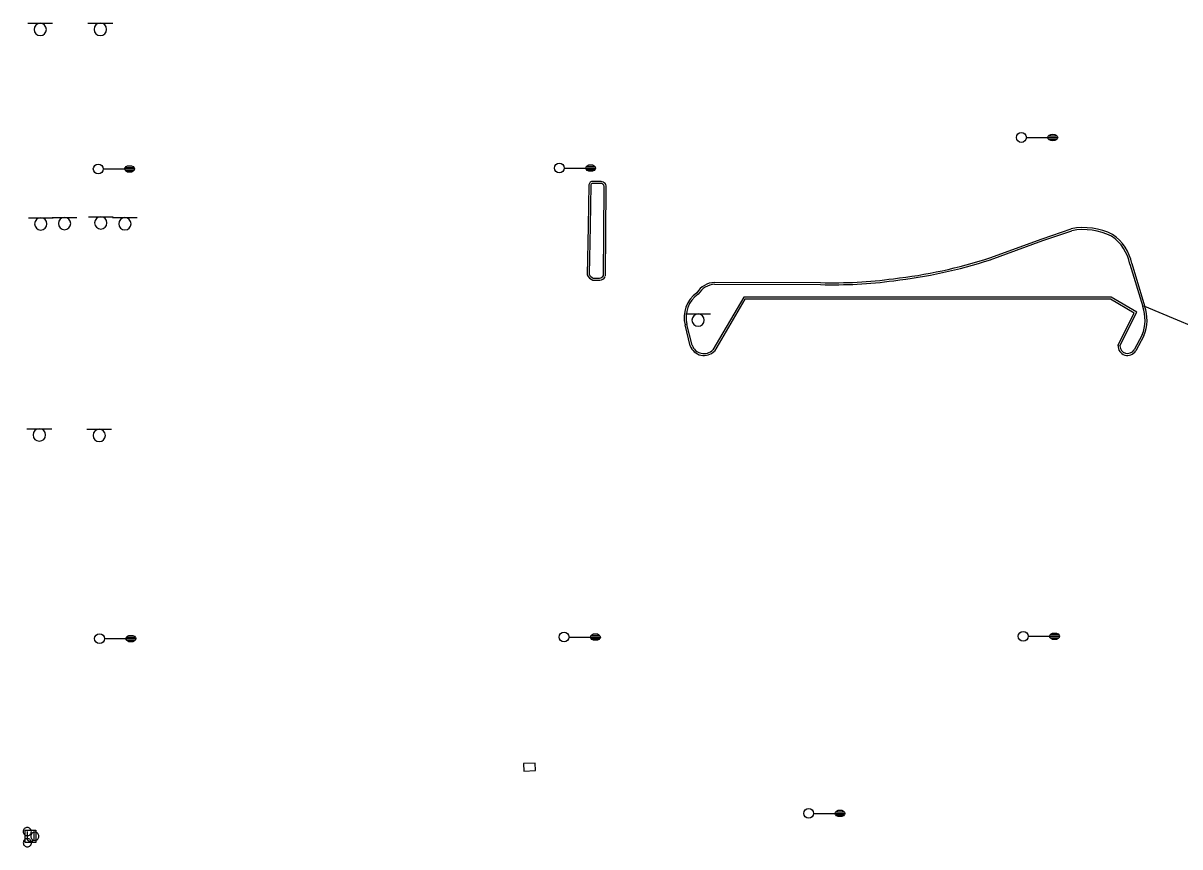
# Model space of a CAD drawing. Extents: x 2145380 to 2156929, y 139568 to 149130.
# Drawn here: x 2146559.4 to 2146909.9, y 143374.1 to 143623.4 of the extents above; entities that cross this region are included whole.
import ezdxf

# ---------------------------------------------------------------- set-up
doc = ezdxf.new("R2010")
doc.units = 0
for name, color, linetype in [('TOPO_Asphalt', 7, 'Continuous'), ('TOPO_Curb Back', 7, 'Continuous'), ('TOPO_DRAIN_Inlet Grate', 7, 'Continuous'), ('TOPO_Light Pole', 7, 'Continuous'), ('TOPO_Misc', 7, 'Continuous'), ('TOPO_Sign', 7, 'Continuous')]:
    doc.layers.add(name, color=color, linetype=linetype)

# ---------------------------------------------------------------- blocks, each defined once
blk = doc.blocks.new('LP')
at = {"layer": 'TOPO_Light Pole'}
blk.add_line((3.81, 0), (20.32, 0), dxfattribs=at)
for points in [[(20.32, 0), (27.94, 0)], [(20.32, 0), (23.5, 0)], [(20.83, 1.27), (27.43, 1.27)], [(20.83, 1.27), (23.5, 1.27)], [(23.71, 1.27), (27.43, 1.27)], [(23.71, 0), (27.94, 0)], [(20.83, -1.27), (27.43, -1.27)], [(20.83, -1.27), (23.5, -1.27)], [(23.71, -1.27), (27.43, -1.27)]]:
    blk.add_lwpolyline(points, dxfattribs=at)
blk.add_circle((0, 0), 3.81, dxfattribs=at)
blk.add_ellipse((24.13, 0), major_axis=(3.81, 0), ratio=0.666667, dxfattribs=at)
blk = doc.blocks.new('POST')
at = {"layer": 'TOPO_Misc'}
for start, end in [(89.99996, 180.00004), (179.99996, 270.00004), (359.99996, 90.00004), (269.99996, 0.00004)]:
    blk.add_arc((-0.01, 0.03), 3.16, start, end, dxfattribs=at)

msp = doc.modelspace()

# ---------------------------------------------------------------- linework, layer by layer
at = {"layer": 'TOPO_Asphalt'}
msp.add_lwpolyline([(2146930.6, 143535.14), (2146923.4, 143527.56), (2146899.27, 143537.66)], dxfattribs=at)
at = {"layer": 'TOPO_Curb Back'}
for points in [[(2146730.87, 143574.5), (2146730.61, 143562.01), (2146730.31, 143547.27)], [(2146731.47, 143574.46), (2146731.21, 143562), (2146730.92, 143547.41)], [(2146734.54, 143574.91), (2146732.09, 143574.91)], [(2146734.56, 143575.51), (2146732.13, 143575.51)], [(2146735.25, 143546.83), (2146735.47, 143573.62)], [(2146735.85, 143546.83), (2146736.07, 143573.55)], [(2146852.28, 143552.38), (2146868.22, 143558.16), (2146876.99, 143561.19)], [(2146852.47, 143551.82), (2146868.42, 143557.6), (2146877.14, 143560.61)], [(2146894.76, 143550.48), (2146898.64, 143537.63)], [(2146895.34, 143550.63), (2146899.21, 143537.81)], [(2146732.06, 143545.61), (2146734.14, 143545.65)], [(2146732.18, 143546.21), (2146734.09, 143546.25)], [(2146768.93, 143544.98), (2146801.07, 143544.9)], [(2146768.93, 143544.38), (2146801.06, 143544.3)], [(2146891.74, 143525.71), (2146896.84, 143535.91), (2146889.08, 143540.44), (2146835.19, 143540.47), (2146777.78, 143540.48), (2146768.42, 143524.54)], [(2146891.14, 143525.85), (2146896.06, 143535.67), (2146888.91, 143539.84), (2146835.19, 143539.87), (2146778.12, 143539.88), (2146768.9, 143524.18)], [(2146761.56, 143525.79), (2146759.99, 143532.07)], [(2146762.14, 143525.96), (2146760.57, 143532.21)], [(2146898.47, 143529.03), (2146896, 143524.5)], [(2146899.01, 143528.78), (2146896.52, 143524.19)]]:
    msp.add_lwpolyline(points, dxfattribs=at)
for centre, radius, start, end in [((2146731.99, 143574.39), 1.13, 83.0243, 174.6812), ((2146731.99, 143574.39), 0.528, 79.7937, 172.7766), ((2146734.45, 143573.86), 1.05, 346.4563, 85.0137), ((2146734.45, 143573.86), 1.65, 349.1076, 86.0226), ((2146880.71, 143541.89), 19.65, 63.3191, 100.905), ((2146880.71, 143541.89), 19.05, 63.442, 100.7777), ((2146881.62, 143547.92), 13.98, 11.1624, 55.5487), ((2146881.62, 143547.92), 13.38, 11.0368, 55.3748), ((2146806.51, 143693.13), 148, 276.4459, 288.0147), ((2146806.51, 143693.13), 148.6, 276.4484, 288.0186), ((2146733.48, 143548.85), 3.54, 206.591, 246.3288), ((2146733.48, 143548.85), 2.94, 209.3553, 243.8819), ((2146733.83, 143548.03), 1.8, 278.538, 325.3079), ((2146733.83, 143548.03), 2.4, 277.5286, 325.3079), ((2146804.9, 143681.27), 137.03, 268.3942, 277.6727), ((2146804.9, 143681.27), 136.43, 268.3909, 277.6754), ((2146769.41, 143537.97), 7.02, 94.1088, 146.5713), ((2146769.41, 143537.97), 6.42, 94.1088, 147.5605), ((2146768.9, 143534.35), 9.2, 125.5429, 194.4061), ((2146768.9, 143534.35), 8.6, 124.7958, 194.4187), ((2146887.22, 143533.56), 12.12, 338.0458, 19.5788), ((2146887.22, 143533.56), 12.72, 337.8885, 19.5131), ((2146765.72, 143527.2), 4.39, 198.8384, 316.4269), ((2146765.72, 143527.2), 3.79, 199.2046, 315.4214), ((2146894.06, 143525.75), 2.91, 178.0949, 327.6573), ((2146894.06, 143525.75), 2.31, 181.1653, 327.1922)]:
    msp.add_arc(centre, radius, start, end, dxfattribs=at)
at = {"layer": 'TOPO_DRAIN_Inlet Grate'}
msp.add_lwpolyline([(2146711.19, 143396.97), (2146714.64, 143397.13), (2146714.54, 143399.4), (2146711.08, 143399.25)], close=True, dxfattribs=at)
at = {"layer": 'TOPO_Misc'}
for p, q in [((2146560.67, 143378.66), (2146560.67, 143376.26)), ((2146562.75, 143376.26), (2146562.75, 143378.67))]:
    msp.add_line(p, q, dxfattribs=at)
msp.add_lwpolyline([(2146560.08, 143375.35), (2146560.08, 143379.11), (2146563.34, 143379.11), (2146563.34, 143375.35), (2146560.08, 143375.35)], dxfattribs=at)
msp.add_arc((2146561.71, 143377.08), 1.32, 218.3412, 322.0625, dxfattribs=at)
at = {"layer": 'TOPO_Sign'}
for points in [[(2146560.89, 143623.4), (2146568.39, 143623.41)], [(2146564.64, 143623.4), (2146564.64, 143623.4)], [(2146579.09, 143623.44), (2146586.58, 143623.45)], [(2146582.84, 143623.44), (2146582.84, 143623.44)], [(2146562.78, 143621.54), (2146562.78, 143621.54)], [(2146564.64, 143619.67), (2146564.64, 143619.67)], [(2146566.51, 143621.54), (2146566.51, 143621.54)], [(2146580.97, 143621.57), (2146580.97, 143621.57)], [(2146582.84, 143619.71), (2146582.84, 143619.71)], [(2146584.7, 143621.57), (2146584.7, 143621.57)], [(2146561.03, 143564.54), (2146568.52, 143564.55)], [(2146564.78, 143564.54), (2146564.78, 143564.54)], [(2146568.26, 143564.65), (2146575.76, 143564.65)], [(2146572.01, 143564.65), (2146572.01, 143564.65)], [(2146579.22, 143564.83), (2146586.72, 143564.83)], [(2146581.11, 143562.96), (2146581.11, 143562.96)], [(2146582.97, 143564.83), (2146582.97, 143564.83)], [(2146584.84, 143562.96), (2146584.84, 143562.96)], [(2146586.54, 143564.58), (2146594.03, 143564.59)], [(2146590.29, 143564.58), (2146590.29, 143564.58)], [(2146562.91, 143562.68), (2146562.91, 143562.68)], [(2146564.78, 143560.81), (2146564.78, 143560.81)], [(2146566.64, 143562.68), (2146566.64, 143562.68)], [(2146570.15, 143562.78), (2146570.15, 143562.78)], [(2146572.01, 143560.91), (2146572.01, 143560.91)], [(2146573.88, 143562.78), (2146573.88, 143562.78)], [(2146582.97, 143561.09), (2146582.97, 143561.09)], [(2146588.42, 143562.71), (2146588.42, 143562.71)], [(2146590.29, 143560.84), (2146590.29, 143560.84)], [(2146592.16, 143562.71), (2146592.16, 143562.71)], [(2146760.19, 143535.41), (2146767.68, 143535.41)], [(2146763.94, 143535.41), (2146763.94, 143535.41)], [(2146762.07, 143533.54), (2146762.07, 143533.54)], [(2146763.94, 143531.67), (2146763.94, 143531.67)], [(2146765.81, 143533.54), (2146765.81, 143533.54)], [(2146560.61, 143500.63), (2146568.1, 143500.64)], [(2146564.36, 143500.63), (2146564.36, 143500.63)], [(2146578.77, 143500.5), (2146586.26, 143500.51)], [(2146582.52, 143500.5), (2146582.52, 143500.5)], [(2146562.49, 143498.76), (2146562.49, 143498.76)], [(2146564.36, 143496.89), (2146564.36, 143496.89)], [(2146566.23, 143498.76), (2146566.23, 143498.76)], [(2146580.65, 143498.63), (2146580.65, 143498.63)], [(2146582.52, 143496.77), (2146582.52, 143496.77)], [(2146584.39, 143498.63), (2146584.39, 143498.63)]]:
    msp.add_lwpolyline(points, dxfattribs=at)
for centre, start, end in [((2146564.64, 143621.54), 90, 180), ((2146564.64, 143621.54), 360, 90), ((2146582.84, 143621.57), 90, 180), ((2146582.84, 143621.57), 360, 90), ((2146564.64, 143621.54), 180, 270), ((2146564.64, 143621.54), 270, 0), ((2146582.84, 143621.57), 180, 270), ((2146582.84, 143621.57), 270, 0), ((2146564.78, 143562.68), 90, 180), ((2146564.78, 143562.68), 360, 90), ((2146572.01, 143562.78), 90, 180), ((2146572.01, 143562.78), 360, 90), ((2146582.97, 143562.96), 90, 180), ((2146582.97, 143562.96), 180, 270), ((2146582.97, 143562.96), 360, 90), ((2146582.97, 143562.96), 270, 0), ((2146590.29, 143562.71), 90, 180), ((2146590.29, 143562.71), 360, 90), ((2146564.78, 143562.68), 180, 270), ((2146564.78, 143562.68), 270, 0), ((2146572.01, 143562.78), 180, 270), ((2146572.01, 143562.78), 270, 0), ((2146590.29, 143562.71), 180, 270), ((2146590.29, 143562.71), 270, 0), ((2146763.94, 143533.54), 90, 180), ((2146763.94, 143533.54), 360, 90), ((2146763.94, 143533.54), 180, 270), ((2146763.94, 143533.54), 270, 0), ((2146564.36, 143498.76), 90, 180), ((2146564.36, 143498.76), 360, 90), ((2146582.52, 143498.63), 90, 180), ((2146582.52, 143498.63), 360, 90), ((2146564.36, 143498.76), 180, 270), ((2146564.36, 143498.76), 270, 0), ((2146582.52, 143498.63), 180, 270), ((2146582.52, 143498.63), 270, 0)]:
    msp.add_arc(centre, 1.87, start, end, dxfattribs=at)

# ---------------------------------------------------------------- block references
at = {"layer": 'TOPO_Light Pole', "xscale": 0.39370000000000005, "yscale": 0.3937000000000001}
for p in [(2146861.88, 143588.84), (2146582.2, 143579.29), (2146721.89, 143579.59), (2146582.59, 143437.09), (2146723.33, 143437.59), (2146862.43, 143437.8), (2146797.44, 143384.2)]:
    msp.add_blockref('LP', p, dxfattribs=at)
at = {"layer": 'TOPO_Misc', "xscale": 0.39370000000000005, "yscale": 0.3937000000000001}
for p in [(2146560.7, 143378.66), (2146562.99, 143377.24), (2146560.75, 143375.29)]:
    msp.add_blockref('POST', p, dxfattribs=at)

doc.saveas('drawing.dxf')
